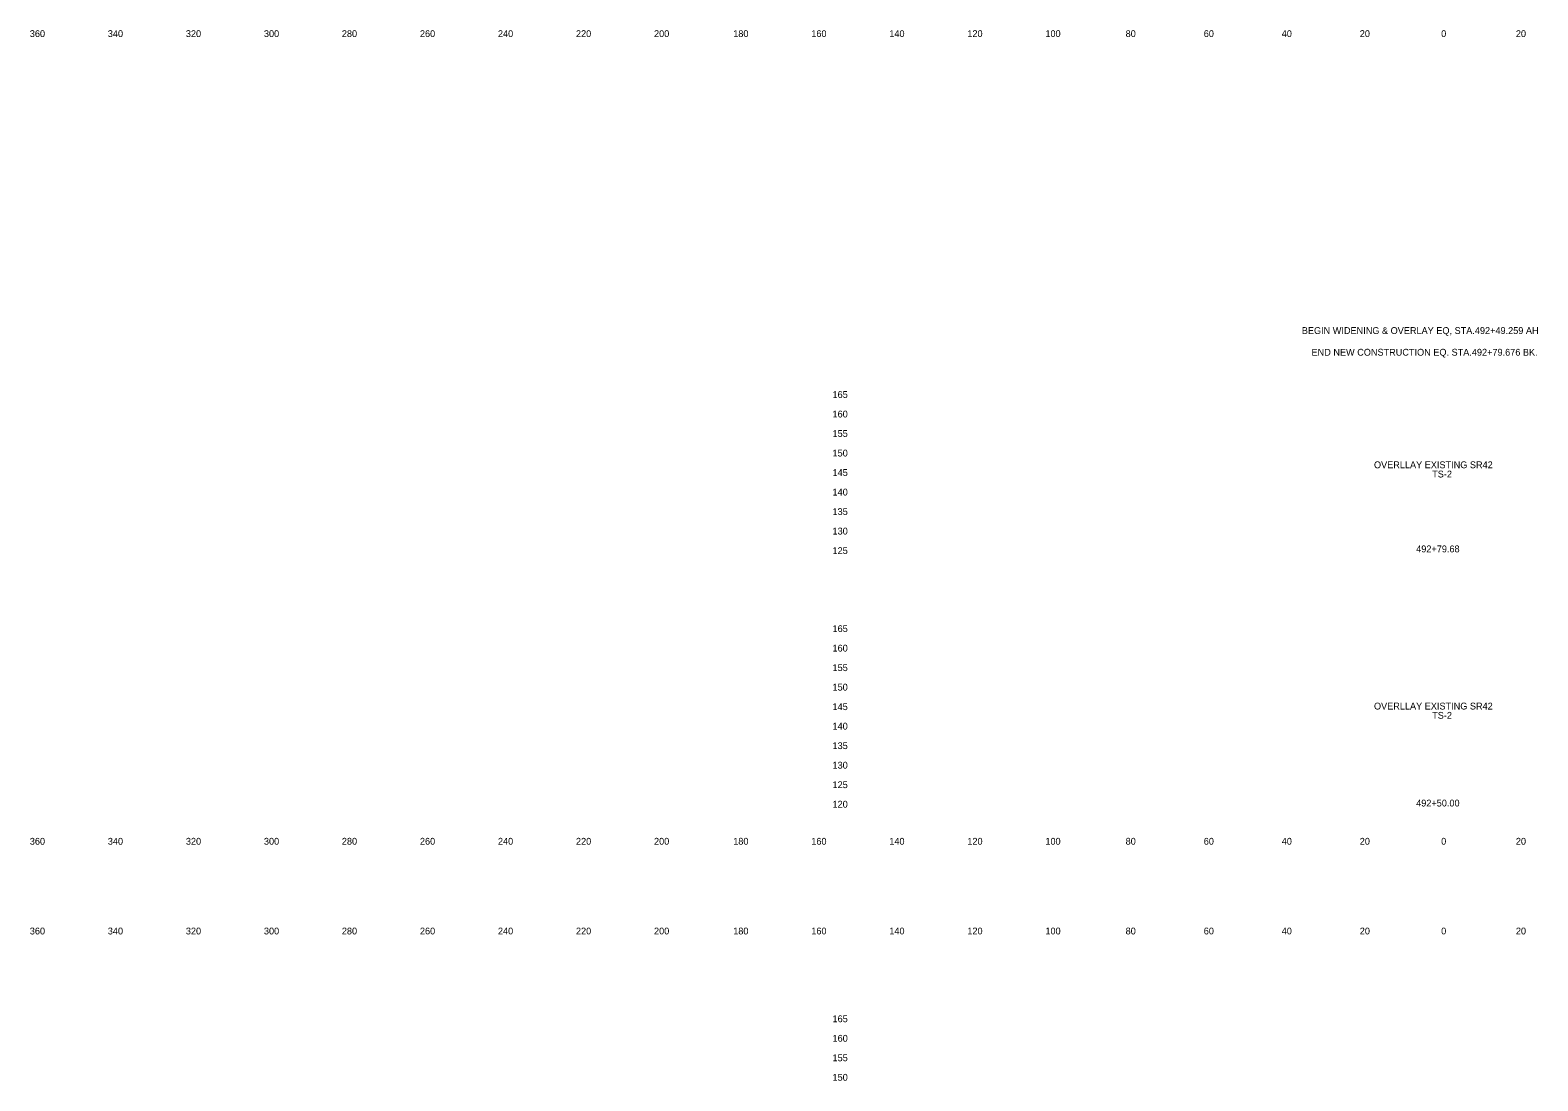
# Model space of a CAD drawing. Extents: x 21281 to 22024, y 6472 to 15198.
# Drawn here: x 21280.5 to 21666.9, y 14924.8 to 15194.1 of the extents above; entities that cross this region are included whole.
import ezdxf

# ---------------------------------------------------------------- set-up
doc = ezdxf.new("R2010")
doc.units = 0
for name, color, linetype in [('Draft_XS_Grid', 7, 'Continuous'), ('Draft_XS_Text', 7, 'Continuous'), ('SLOPE_STAKES_FILL', 7, 'Continuous')]:
    doc.layers.add(name, color=color, linetype=linetype)

msp = doc.modelspace()

# ---------------------------------------------------------------- texts
at = {"layer": 'Draft_XS_Grid'}
for s, p in [('  165  ', (21484.84, 15099.84)), ('  160  ', (21484.84, 15094.84)), ('  155  ', (21484.84, 15089.84)), ('  150  ', (21484.84, 15084.84)), ('  145  ', (21484.84, 15079.84)), ('  140  ', (21484.84, 15074.84)), ('  135  ', (21484.84, 15069.84)), ('  130  ', (21484.84, 15064.84)), ('  125  ', (21484.84, 15059.84)), ('  165  ', (21484.84, 15039.84)), ('  160  ', (21484.84, 15034.84)), ('  155  ', (21484.84, 15029.84)), ('  150  ', (21484.84, 15024.84)), ('  145  ', (21484.84, 15019.84)), ('  140  ', (21484.84, 15014.84)), ('  135  ', (21484.84, 15009.84)), ('  130  ', (21484.84, 15004.84)), ('  125  ', (21484.84, 14999.84)), ('  120  ', (21484.84, 14994.84)), ('  165  ', (21484.84, 14939.84)), ('  160  ', (21484.84, 14934.84)), ('  155  ', (21484.84, 14929.84)), ('  150  ', (21484.84, 14924.84))]:
    msp.add_text(s, height=1.75, dxfattribs=at).set_placement(p)
at = {"layer": 'Draft_XS_Text'}
for s, p in [('  360  ', (21279.14, 15192.34)), ('  340  ', (21299.13, 15192.34)), ('  320  ', (21319.13, 15192.34)), ('  300  ', (21339.13, 15192.34)), ('  280  ', (21359.1, 15192.34)), ('  260  ', (21379.11, 15192.34)), ('  240  ', (21399.1, 15192.34)), ('  220  ', (21419.1, 15192.34)), ('  200  ', (21439.1, 15192.34)), ('  180  ', (21459.39, 15192.34)), ('  160  ', (21479.4, 15192.34)), ('  140  ', (21499.39, 15192.34)), ('  120  ', (21519.39, 15192.34)), ('  100  ', (21539.39, 15192.34)), ('  80  ', (21559.95, 15192.34)), ('  60  ', (21579.97, 15192.34)), ('  40  ', (21599.95, 15192.34)), ('  20  ', (21619.95, 15192.34)), ('  0  ', (21640.81, 15192.34)), ('  0  ', (21640.81, 15192.34)), ('  20  ', (21659.95, 15192.34)), ('  360  ', (21279.14, 14985.34)), ('  340  ', (21299.13, 14985.34)), ('  320  ', (21319.13, 14985.34)), ('  300  ', (21339.13, 14985.34)), ('  280  ', (21359.1, 14985.34)), ('  260  ', (21379.11, 14985.34)), ('  240  ', (21399.1, 14985.34)), ('  220  ', (21419.1, 14985.34)), ('  200  ', (21439.1, 14985.34)), ('  180  ', (21459.39, 14985.34)), ('  160  ', (21479.4, 14985.34)), ('  140  ', (21499.39, 14985.34)), ('  120  ', (21519.39, 14985.34)), ('  100  ', (21539.39, 14985.34)), ('  80  ', (21559.95, 14985.34)), ('  60  ', (21579.97, 14985.34)), ('  40  ', (21599.95, 14985.34)), ('  20  ', (21619.95, 14985.34)), ('  0  ', (21640.81, 14985.34)), ('  0  ', (21640.81, 14985.34)), ('  20  ', (21659.95, 14985.34)), ('  360  ', (21279.14, 14962.34)), ('  340  ', (21299.13, 14962.34)), ('  320  ', (21319.13, 14962.34)), ('  300  ', (21339.13, 14962.34)), ('  280  ', (21359.1, 14962.34)), ('  260  ', (21379.11, 14962.34)), ('  240  ', (21399.1, 14962.34)), ('  220  ', (21419.1, 14962.34)), ('  200  ', (21439.1, 14962.34)), ('  180  ', (21459.39, 14962.34)), ('  160  ', (21479.4, 14962.34)), ('  140  ', (21499.39, 14962.34)), ('  120  ', (21519.39, 14962.34)), ('  100  ', (21539.39, 14962.34)), ('  80  ', (21559.95, 14962.34)), ('  60  ', (21579.97, 14962.34)), ('  40  ', (21599.95, 14962.34)), ('  20  ', (21619.95, 14962.34)), ('  0  ', (21640.81, 14962.34)), ('  0  ', (21640.81, 14962.34)), ('  20  ', (21659.95, 14962.34))]:
    msp.add_text(s, height=1.75, dxfattribs=at).set_placement(p)
at = {"layer": 'SLOPE_STAKES_FILL'}
for s, p in [('BEGIN WIDENING & OVERLAY EQ, STA.492+49.259 AH', (21606.4, 15116.24)), ('END NEW CONSTRUCTION EQ. STA.492+79.676 BK.', (21608.89, 15110.68)), ('OVERLLAY EXISTING SR42', (21624.89, 15081.83)), ('TS-2', (21639.8, 15079.46)), ('  492+79.68  ', (21634.41, 15060.28)), ('OVERLLAY EXISTING SR42', (21624.89, 15019.99)), ('TS-2', (21639.8, 15017.62)), ('  492+50.00  ', (21634.4, 14995.13))]:
    msp.add_text(s, height=1.75, dxfattribs=at).set_placement(p)

doc.saveas('drawing.dxf')
